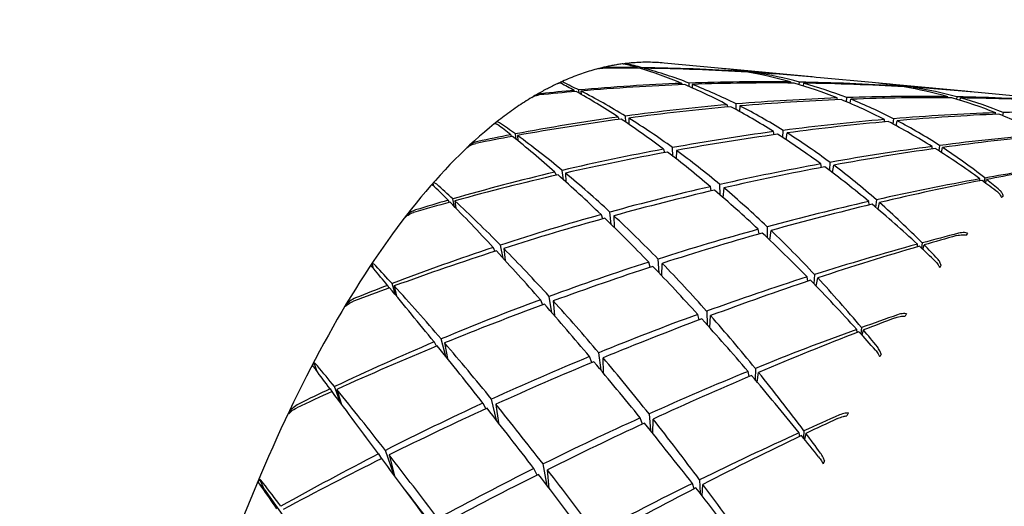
# Model space of a CAD drawing. Header units: inches. Extents: x 36 to 1719, y -84 to 1122.
# Tile 471 of 571: x 647.531 to 648.48, y 807.202 to 807.671. Entities that reach past the tile are written whole.
import ezdxf

# ---------------------------------------------------------------- set-up
doc = ezdxf.new("R2010")
doc.units = ezdxf.units.IN
doc.header["$LTSCALE"] = 48
doc.header["$MEASUREMENT"] = 0
doc.layers.add('Dimension (ANSI)', color=7, linetype='Continuous', lineweight=25)
doc.layers.add('Visible (ANSI)', color=7, linetype='Continuous', lineweight=30)
doc.styles.add('Note Text (ANSI)', font='tahoma.ttf')
doc.dimstyles.new('Architectural (ANSI)', dxfattribs={"dimscale": 48, "dimtxt": 0.125, "dimasz": 0.098425, "dimexe": 0.125, "dimexo": 0.0625, "dimgap": 0.031496, "dimtad": 0, "dimtih": 1, "dimtoh": 1, "dimdec": 4, "dimrnd": 1e-08, "dimzin": 3, "dimdsep": 46, "dimlunit": 4, "dimtxsty": 'Note Text (ANSI)', "dimcen": 0.09, "dimdle": 0.393701, "dimclrd": 256, "dimclre": 256, "dimclrt": 256, "dimadec": 0, "dimazin": 3, "dimtfac": 0.96, "dimtofl": 0, "dimtmove": 0, "dimatfit": 3, "dimfxl": 1, "dimfrac": 2, "dimtolj": 1, "dimtzin": 12, "dimlwd": -1, "dimlwe": -1, "dimarcsym": 0})

# ---------------------------------------------------------------- blocks, each defined once
blk = doc.blocks.new('*D22')
at = {"layer": 'Defpoints', "color": 0, "transparency": 16777216}
for p in [(702.01418, 1001.0529), (609.7408, 760.4914), (738.91768, 760.4914)]:
    blk.add_point(p, dxfattribs=at)
at = {"layer": 'Dimension (ANSI)', "transparency": 16777216}
for p, q in [((699.01418, 1001.0529), (603.7408, 1001.0529)), ((609.7408, 996.32849), (609.7408, 900.57174)), ((609.7408, 765.21581), (609.7408, 889.97256)), ((735.91768, 760.4914), (603.7408, 760.4914))]:
    blk.add_line(p, q, dxfattribs=at)
for points in [[(608.9534, 996.32849), (610.5282, 996.32849), (609.7408, 1001.0529)], [(608.9534, 765.21581), (610.5282, 765.21581), (609.7408, 760.4914)]]:
    blk.add_solid(points, dxfattribs=at)
at = {"layer": 'Dimension (ANSI)', "transparency": 16777216, "insert": (589.78244, 899.05992), "char_height": 6, "attachment_point": 1, "style": 'Note Text (ANSI)'}
blk.add_mtext('\\A1;20\'-0 9/16"', dxfattribs=at)

msp = doc.modelspace()

# ---------------------------------------------------------------- linework, layer by layer
at = {"layer": 'Visible (ANSI)'}
for p, q in [((648.12633, 807.62471), (648.12646, 807.62418)), ((648.1309, 807.62332), (648.1308, 807.62466)), ((648.13282, 807.6241), (648.1328, 807.62272)), ((648.20384, 807.62423), (648.15194, 807.6291)), ((648.29078, 807.61607), (648.21201, 807.62346)), ((648.22947, 807.62089), (648.22953, 807.62056)), ((648.23647, 807.61966), (648.23648, 807.62044)), ((648.23964, 807.61994), (648.23955, 807.61907)), ((648.35227, 807.6103), (648.30243, 807.61498)), ((648.16885, 807.60952), (648.16915, 807.6082)), ((648.17602, 807.60648), (648.1759, 807.60978)), ((648.17902, 807.60857), (648.17886, 807.60524)), ((648.27368, 807.61089), (648.27382, 807.60986)), ((648.28217, 807.60837), (648.28228, 807.61076)), ((648.28605, 807.60973), (648.28572, 807.60727)), ((648.44171, 807.60191), (648.36512, 807.6091)), ((648.37929, 807.6064), (648.37926, 807.60684)), ((648.38828, 807.60526), (648.38841, 807.60623)), ((648.39214, 807.60453), (648.39237, 807.60561)), ((648.06525, 807.60274), (648.0656, 807.6016)), ((648.07011, 807.60001), (648.06974, 807.60315)), ((648.07174, 807.60213), (648.07186, 807.59902)), ((648.31883, 807.59373), (648.31864, 807.59547)), ((648.3275, 807.59183), (648.32784, 807.59578)), ((648.42529, 807.59563), (648.42526, 807.59666)), ((648.43399, 807.59653), (648.43359, 807.59425)), ((648.43704, 807.59321), (648.43764, 807.5955)), ((648.5044, 807.59603), (648.45456, 807.60071)), ((648.2126, 807.58892), (648.21302, 807.58671)), ((648.22123, 807.58429), (648.22123, 807.58965)), ((648.22497, 807.58776), (648.22452, 807.58248)), ((648.33107, 807.5903), (648.33175, 807.59424)), ((648.10758, 807.57704), (648.1082, 807.5748)), ((648.11514, 807.572), (648.11463, 807.57801)), ((648.11774, 807.57609), (648.11776, 807.57022)), ((648.37294, 807.57542), (648.37232, 807.57045)), ((648.47136, 807.57976), (648.47138, 807.58114)), ((648.47862, 807.58138), (648.47801, 807.57847)), ((647.99002, 807.57065), (647.98987, 807.57184)), ((648.36435, 807.57243), (648.36418, 807.57469)), ((648.37553, 807.56873), (648.37656, 807.57353)), ((648.00403, 807.55989), (648.00465, 807.55821)), ((648.0094, 807.55558), (648.00851, 807.56075)), ((648.01052, 807.55928), (648.01099, 807.55428)), ((648.25784, 807.56002), (648.25737, 807.56299)), ((648.26631, 807.55725), (648.26657, 807.5642)), ((648.26963, 807.55507), (648.27048, 807.56176)), ((647.96372, 807.54888), (647.96371, 807.54917)), ((648.16042, 807.53916), (648.16, 807.54764)), ((648.41019, 807.54628), (648.4101, 807.54865)), ((648.41735, 807.54961), (648.41654, 807.5446)), ((648.41906, 807.54299), (648.42027, 807.5477)), ((648.15138, 807.54606), (648.1522, 807.54278)), ((648.16376, 807.5449), (648.16346, 807.5368)), ((648.3034, 807.52844), (648.30297, 807.53184)), ((648.31171, 807.53341), (648.31113, 807.52579)), ((648.31414, 807.52352), (648.31534, 807.53068)), ((648.04669, 807.524), (648.04774, 807.52096)), ((648.05495, 807.51665), (648.05371, 807.52565)), ((648.05685, 807.52305), (648.05733, 807.51451)), ((647.92987, 807.51076), (647.92938, 807.51345)), ((648.19737, 807.50587), (648.19648, 807.50995)), ((648.20576, 807.50201), (648.20564, 807.51204)), ((648.45619, 807.51559), (648.4562, 807.51746)), ((648.46087, 807.5183), (648.46012, 807.51458)), ((648.46167, 807.51343), (648.46269, 807.51686)), ((648.20885, 807.49933), (648.20959, 807.50872)), ((647.94373, 807.49689), (647.94467, 807.49476)), ((647.9499, 807.49059), (647.94818, 807.49818)), ((647.95022, 807.49628), (647.95131, 807.48915)), ((648.34951, 807.49231), (648.34921, 807.49562)), ((648.35643, 807.49725), (648.35562, 807.49024)), ((648.358, 807.48822), (648.35938, 807.49466)), ((647.90389, 807.48172), (647.90383, 807.48236)), ((648.09108, 807.48307), (648.09242, 807.47885)), ((648.10085, 807.4736), (648.09964, 807.48545)), ((648.10345, 807.48191), (648.10363, 807.47089)), ((648.25134, 807.47121), (648.25107, 807.46094)), ((648.24349, 807.46442), (648.24267, 807.46884)), ((648.25388, 807.45827), (648.25504, 807.46768)), ((647.99663, 807.44113), (647.99419, 807.45361)), ((648.39602, 807.452), (648.3959, 807.45447)), ((648.40054, 807.45574), (648.39977, 807.45085)), ((648.40124, 807.44947), (648.40239, 807.45386)), ((647.98723, 807.45132), (647.98879, 807.4476)), ((647.99739, 807.45036), (647.99872, 807.43885)), ((647.87176, 807.43106), (647.8706, 807.43575)), ((648.13847, 807.43224), (648.13702, 807.43726)), ((648.14697, 807.42691), (648.1461, 807.44018)), ((648.1498, 807.42394), (648.15013, 807.43603)), ((648.29691, 807.42521), (648.2963, 807.41624)), ((647.88537, 807.41483), (647.8867, 807.41233)), ((647.89291, 807.40577), (647.88977, 807.41652)), ((647.89186, 807.41422), (647.89402, 807.40442)), ((648.29038, 807.41879), (648.28975, 807.42293)), ((648.29854, 807.41393), (648.29992, 807.42198)), ((647.84624, 807.39582), (647.84609, 807.39677)), ((648.03272, 807.401), (648.0347, 807.39602)), ((648.04371, 807.38848), (648.04118, 807.40414)), ((648.04509, 807.39984), (648.04614, 807.38569)), ((648.18567, 807.38149), (648.18431, 807.38678)), ((648.19289, 807.3899), (648.19323, 807.3769)), ((648.19581, 807.37402), (648.19668, 807.38562)), ((648.33787, 807.36941), (648.33754, 807.3724)), ((648.34212, 807.37407), (648.34146, 807.36809)), ((648.34285, 807.36654), (648.34403, 807.37179)), ((647.93022, 807.36023), (647.9324, 807.35599)), ((647.9415, 807.34624), (647.93708, 807.36312)), ((647.94038, 807.35927), (647.94315, 807.34419)), ((648.09106, 807.33301), (648.08896, 807.34985)), ((647.81708, 807.33231), (647.81454, 807.34007)), ((648.08216, 807.34039), (648.08001, 807.34617)), ((648.09355, 807.33003), (648.09312, 807.34494)), ((648.23382, 807.32702), (648.23274, 807.33184)), ((648.2398, 807.33472), (648.23962, 807.32378)), ((648.24169, 807.32135), (648.24291, 807.33089)), ((647.82995, 807.3151), (647.83172, 807.31235)), ((647.84001, 807.30161), (647.83427, 807.31716)), ((647.83644, 807.31449), (647.84058, 807.30085)), ((647.9773, 807.30128), (647.98006, 807.29573)), ((647.9903, 807.28474), (647.98562, 807.3051)), ((647.79176, 807.29265), (647.79149, 807.29387)), ((647.98967, 807.30011), (647.99221, 807.2823)), ((648.13733, 807.29087), (648.13868, 807.27493)), ((648.13093, 807.2811), (648.12889, 807.28705)), ((648.14095, 807.27211), (648.14126, 807.28589)), ((648.28275, 807.26926), (648.28212, 807.27267)), ((648.28663, 807.27471), (648.28619, 807.26766)), ((648.28749, 807.26606), (648.28861, 807.27207)), ((647.89134, 807.23238), (647.88336, 807.25572)), ((647.87663, 807.25229), (647.87952, 807.24773)), ((647.88679, 807.25133), (647.89217, 807.23126)), ((648.02942, 807.23193), (648.02642, 807.23823)), ((648.0393, 807.22146), (648.03521, 807.2426)), ((648.04124, 807.21893), (648.03953, 807.237)), ((647.76634, 807.2183), (647.7608, 807.22498)), ((647.76634, 807.2183), (647.76214, 807.22805)), ((648.18608, 807.22732), (648.18661, 807.21435)), ((647.76634, 807.2183), (647.79137, 807.18301)), ((648.18081, 807.21858), (648.17916, 807.2239)), ((648.18843, 807.212), (648.18932, 807.22295))]:
    msp.add_line(p, q, dxfattribs=at)
for centre, major_axis, ratio, start_param, end_param in [((648.12094, 806.37652), (-1.63348, 0.03314), 0.763621, 4.723467, 4.7451), ((648.45234, 806.34542), (-1.53518, 0.61757), 0.729866, 5.203168, 5.223319), ((648.45234, 806.34542), (0.50267, -1.27757), 0.401159, 2.83729, 2.857441), ((648.12094, 806.37652), (-0.14115, 1.26062), 0.549452, 6.068206, 6.089839), ((648.45234, 806.34542), (0.50267, -1.27757), 0.401159, 2.77184, 2.834435), ((648.45234, 806.34542), (-1.53518, 0.61757), 0.729866, 5.137719, 5.200313), ((648.12094, 806.37652), (-0.14115, 1.26062), 0.549452, 6.004322, 6.065351), ((648.12094, 806.37652), (-1.63348, 0.03314), 0.763621, 4.659584, 4.720612), ((648.45234, 806.34542), (0.36513, -1.26849), 0.475174, 2.91871, 2.95731), ((648.12094, 806.37652), (0.07827, 1.24795), 0.57621, 6.231187, 6.271298), ((648.45234, 806.34542), (0.36513, -1.26849), 0.475174, 2.85326, 2.914288), ((648.45234, 806.34542), (-1.53518, 0.61757), 0.729866, 5.095497, 5.133297), ((648.12094, 806.37652), (0.07827, 1.24795), 0.57621, 6.166664, 6.226766), ((648.12094, 806.37652), (-1.63348, 0.03314), 0.763621, 4.616562, 4.655162), ((648.45234, 806.34542), (0.61467, -1.29034), 0.323881, 2.715685, 2.735836), ((648.12094, 806.37652), (-0.32479, 1.2668), 0.49258, 5.876138, 5.897771), ((648.45234, 806.34542), (-1.59232, 0.38214), 0.757737, 5.068341, 5.130936), ((648.12094, 806.37652), (-1.63059, -0.22845), 0.743335, 4.577612, 4.638641), ((648.45234, 806.34542), (0.50267, -1.27757), 0.401159, 2.70639, 2.767418), ((648.45234, 806.34542), (-1.59232, 0.38214), 0.757737, 5.002891, 5.063919), ((648.12094, 806.37652), (-1.63059, -0.22845), 0.743335, 4.513089, 4.573191), ((648.12094, 806.37652), (-0.14115, 1.26062), 0.549452, 5.939799, 5.999901), ((648.45234, 806.34542), (0.36513, -1.26849), 0.475174, 2.78781, 2.847912), ((648.45234, 806.34542), (-1.59232, 0.38214), 0.757737, 4.937441, 4.997543), ((648.12094, 806.37652), (-1.63059, -0.22845), 0.743335, 4.447946, 4.507741), ((648.12094, 806.37652), (0.07827, 1.24795), 0.57621, 6.101521, 6.161316), ((648.45234, 806.34542), (0.19179, -1.26237), 0.537203, 2.969852, 3.008453), ((648.12094, 806.37652), (0.30341, 1.22253), 0.562536, 0.051705, 0.093767), ((648.45234, 806.34542), (0.19179, -1.26237), 0.537203, 2.904403, 2.964198), ((648.45234, 806.34542), (-1.59232, 0.38214), 0.757737, 4.894854, 4.931787), ((648.12094, 806.37652), (-1.63059, -0.22845), 0.743335, 4.403691, 4.442291), ((648.12094, 806.37652), (0.30341, 1.22253), 0.562536, 6.269134, 6.329236), ((648.12094, 806.37652), (-1.63059, -0.22845), 0.743335, 4.641496, 4.663129), ((648.45234, 806.34542), (-1.59232, 0.38214), 0.757737, 5.133791, 5.153942), ((648.45234, 806.34542), (0.61467, -1.29034), 0.323881, 2.650235, 2.71283), ((648.12094, 806.37652), (-0.32479, 1.2668), 0.49258, 5.812255, 5.873283), ((648.45234, 806.34542), (-1.62932, 0.10493), 0.765373, 4.843689, 4.903791), ((648.45234, 806.34542), (-1.62932, 0.10493), 0.765373, 4.778239, 4.838034), ((648.12094, 806.37652), (-1.60993, -0.43806), 0.706703, 4.333369, 4.393471), ((648.45234, 806.34542), (0.19179, -1.26237), 0.537203, 2.838953, 2.899055), ((648.45234, 806.34542), (-1.62932, 0.10493), 0.765373, 4.712789, 4.772891), ((648.12094, 806.37652), (-1.60993, -0.43806), 0.706703, 4.266993, 4.328021), ((648.12094, 806.37652), (0.30341, 1.22253), 0.562536, 6.202758, 6.263786), ((648.45234, 806.34542), (-1.62932, 0.10493), 0.765373, 4.909139, 4.970167), ((648.12094, 806.37652), (-1.60993, -0.43806), 0.706703, 4.464269, 4.524371), ((648.45234, 806.34542), (0.50267, -1.27757), 0.401159, 2.64094, 2.701042), ((648.12094, 806.37652), (-1.60993, -0.43806), 0.706703, 4.399126, 4.458921), ((648.12094, 806.37652), (-0.14115, 1.26062), 0.549452, 5.874656, 5.934451), ((648.45234, 806.34542), (0.36513, -1.26849), 0.475174, 2.72236, 2.782156), ((648.12094, 806.37652), (0.07827, 1.24795), 0.57621, 6.035764, 6.095866), ((648.45234, 806.34542), (-1.62932, 0.10493), 0.765373, 4.974588, 5.037183), ((648.12094, 806.37652), (-0.32479, 1.2668), 0.49258, 5.747731, 5.807833), ((648.45234, 806.34542), (-1.63374, -0.1662), 0.75034, 4.624586, 4.684688), ((648.12094, 806.37652), (-1.58546, -0.59667), 0.660515, 4.250613, 4.311641), ((648.45234, 806.34542), (0.19179, -1.26237), 0.537203, 2.773503, 2.834531), ((648.45234, 806.34542), (-1.63374, -0.1662), 0.75034, 4.559136, 4.620164), ((648.02111, 806.88183), (-0.1299, -0.74245), 0.444491, 3.604814, 3.609381), ((648.45234, 806.34542), (0.70926, -1.30505), 0.247509, 2.611034, 2.631185), ((648.12094, 806.37652), (-0.47048, 1.27486), 0.420557, 5.721212, 5.742845), ((648.12094, 806.37652), (-1.60993, -0.43806), 0.706703, 4.528792, 4.589821), ((648.45234, 806.34542), (0.61467, -1.29034), 0.323881, 2.584785, 2.645813), ((648.45234, 806.34542), (-1.63374, -0.1662), 0.75034, 4.690036, 4.749831), ((648.12094, 806.37652), (-1.58546, -0.59667), 0.660515, 4.316989, 4.377091), ((648.45234, 806.34542), (0.36513, -1.26849), 0.475174, 2.656911, 2.717012), ((648.12094, 806.37652), (0.07827, 1.24795), 0.57621, 5.969388, 6.030416), ((648.12094, 806.37652), (-1.60993, -0.43806), 0.706703, 4.592676, 4.614309), ((648.45234, 806.34542), (-1.62932, 0.10493), 0.765373, 5.040038, 5.060189), ((648.45234, 806.34542), (0.70926, -1.30505), 0.247509, 2.545584, 2.608179), ((648.12094, 806.37652), (-0.47048, 1.27486), 0.420557, 5.657329, 5.718357), ((648.45234, 806.34542), (-1.63374, -0.1662), 0.75034, 4.755485, 4.815587), ((648.12094, 806.37652), (-1.58546, -0.59667), 0.660515, 4.382745, 4.44254), ((648.45234, 806.34542), (0.50267, -1.27757), 0.401159, 2.57549, 2.635286), ((648.12094, 806.37652), (-0.14115, 1.26062), 0.549452, 5.808899, 5.869001), ((648.45234, 806.34542), (-1.61594, -0.38996), 0.717175, 4.501326, 4.562354), ((648.12094, 806.37652), (-1.56231, -0.71722), 0.609421, 4.191433, 4.254028), ((648.11079, 806.96001), (-0.01786, -0.66124), 0.527661, 3.627313, 3.631911), ((648.45234, 806.34542), (-1.61594, -0.38996), 0.717175, 4.566775, 4.626877), ((648.12094, 806.37652), (0.07827, 1.24795), 0.57621, 5.902372, 5.964966), ((648.45234, 806.34542), (-1.63374, -0.1662), 0.75034, 4.820935, 4.881964), ((648.12094, 806.37652), (-1.58546, -0.59667), 0.660515, 4.447888, 4.50799), ((648.45234, 806.34542), (0.61467, -1.29034), 0.323881, 2.519335, 2.579437), ((648.12094, 806.37652), (-0.32479, 1.2668), 0.49258, 5.682588, 5.742383), ((648.12094, 806.37652), (-1.56231, -0.71722), 0.609421, 4.258449, 4.319478), ((648.45234, 806.34542), (0.36513, -1.26849), 0.475174, 2.591461, 2.652489), ((648.45234, 806.34542), (-1.61594, -0.38996), 0.717175, 4.632225, 4.692021), ((648.12094, 806.37652), (-1.56231, -0.71722), 0.609421, 4.324826, 4.384927), ((648.45234, 806.34542), (0.50267, -1.27757), 0.401159, 2.510041, 2.570142), ((648.12094, 806.37652), (-0.14115, 1.26062), 0.549452, 5.742523, 5.803551), ((648.45234, 806.34542), (-1.63374, -0.1662), 0.75034, 4.886385, 4.94898), ((648.12094, 806.37652), (-1.58546, -0.59667), 0.660515, 4.512412, 4.57344), ((648.45234, 806.34542), (0.70926, -1.30505), 0.247509, 2.480135, 2.541163), ((648.12094, 806.37652), (-0.47048, 1.27486), 0.420557, 5.592805, 5.652907), ((648.45234, 806.34542), (-1.59164, -0.56044), 0.672879, 4.452899, 4.474532), ((648.12094, 806.37652), (-1.54065, -0.81109), 0.55597, 4.192965, 4.213116), ((647.99445, 806.83817), (-0.14081, -0.77696), 0.415272, 3.739015, 3.743613), ((648.45234, 806.34542), (0.79158, -1.31965), 0.173726, 2.517835, 2.537986), ((648.12094, 806.37652), (-0.58807, 1.28682), 0.343574, 5.594081, 5.615714), ((648.45234, 806.34542), (-1.61594, -0.38996), 0.717175, 4.697675, 4.757777), ((648.45234, 806.34542), (-1.59164, -0.56044), 0.672879, 4.477387, 4.538415), ((648.12094, 806.37652), (-1.54065, -0.81109), 0.55597, 4.215971, 4.278566), ((648.45234, 806.34542), (0.36513, -1.26849), 0.475174, 2.566973, 2.588606), ((648.12094, 806.37652), (0.07827, 1.24795), 0.57621, 5.879366, 5.899517), ((648.12094, 806.37652), (-1.56231, -0.71722), 0.609421, 4.390582, 4.450377), ((648.45234, 806.34542), (0.61467, -1.29034), 0.323881, 2.453885, 2.513681), ((648.12094, 806.37652), (-0.32479, 1.2668), 0.49258, 5.616832, 5.676934), ((648.50316, 806.92308), (-0.18086, -0.64404), 0.471381, 3.748089, 3.752686), ((648.12094, 806.37652), (-1.58546, -0.59667), 0.660515, 4.576295, 4.597928), ((648.45234, 806.34542), (-1.63374, -0.1662), 0.75034, 4.951835, 4.971986), ((648.45234, 806.34542), (0.79158, -1.31965), 0.173726, 2.452386, 2.51498), ((648.12094, 806.37652), (-0.58807, 1.28682), 0.343574, 5.530198, 5.591226), ((648.45234, 806.34542), (-1.59164, -0.56044), 0.672879, 4.542837, 4.602939), ((648.12094, 806.37652), (-1.54065, -0.81109), 0.55597, 4.282987, 4.344016), ((648.45234, 806.34542), (0.50267, -1.27757), 0.401159, 2.444591, 2.505619), ((648.12094, 806.37652), (-0.14115, 1.26062), 0.549452, 5.675507, 5.738101), ((648.08197, 806.94561), (-0.06182, -0.67347), 0.521114, 3.839413, 3.844011), ((648.45234, 806.34542), (-1.61594, -0.38996), 0.717175, 4.763125, 4.824153), ((648.12094, 806.37652), (-0.47048, 1.27486), 0.420557, 5.527662, 5.587457), ((648.12094, 806.37652), (-1.56231, -0.71722), 0.609421, 4.455725, 4.515827), ((648.45234, 806.34542), (0.70926, -1.30505), 0.247509, 2.414685, 2.474787), ((648.45234, 806.34542), (-1.59164, -0.56044), 0.672879, 4.608287, 4.668082), ((648.12094, 806.37652), (-1.54065, -0.81109), 0.55597, 4.349363, 4.409465), ((648.45234, 806.34542), (0.61467, -1.29034), 0.323881, 2.388435, 2.448537), ((648.12094, 806.37652), (-0.32479, 1.2668), 0.49258, 5.550456, 5.611484), ((648.45234, 806.34542), (-1.56803, -0.68945), 0.622723, 4.455371, 4.477004), ((648.12094, 806.37652), (-1.51916, -0.88595), 0.501414, 4.228985, 4.249136), ((648.38678, 806.80152), (-0.22619, -0.76807), 0.285519, 3.759087, 3.763685), ((648.45234, 806.34542), (-1.56803, -0.68945), 0.622723, 4.479859, 4.540888), ((648.12094, 806.37652), (-1.51916, -0.88595), 0.501414, 4.251991, 4.314586), ((648.45234, 806.34542), (0.50267, -1.27757), 0.401159, 2.420103, 2.441736), ((648.12094, 806.37652), (-0.14115, 1.26062), 0.549452, 5.652501, 5.672652), ((648.45234, 806.34542), (-1.61594, -0.38996), 0.717175, 4.828575, 4.89117), ((648.12094, 806.37652), (-1.56231, -0.71722), 0.609421, 4.520249, 4.581277), ((648.45234, 806.34542), (0.79158, -1.31965), 0.173726, 2.386936, 2.447964), ((648.12094, 806.37652), (-0.58807, 1.28682), 0.343574, 5.465674, 5.525776), ((647.96939, 806.78713), (-0.14418, -0.81126), 0.389441, 3.858163, 3.862761), ((648.12094, 806.37652), (-0.68651, 1.30124), 0.266742, 5.485739, 5.507372), ((648.45234, 806.34542), (-1.59164, -0.56044), 0.672879, 4.673737, 4.733838), ((648.12094, 806.37652), (-1.54065, -0.81109), 0.55597, 4.41512, 4.474915), ((648.45234, 806.34542), (0.70926, -1.30505), 0.247509, 2.349235, 2.40903), ((648.12094, 806.37652), (-0.47048, 1.27486), 0.420557, 5.461905, 5.522007), ((648.47439, 806.90847), (-0.20536, -0.65754), 0.428761, 3.931075, 3.935672), ((648.45234, 806.34542), (0.8647, -1.33248), 0.103024, 2.432638, 2.452789), ((648.45234, 806.34542), (-1.61594, -0.38996), 0.717175, 4.894025, 4.914176), ((648.12094, 806.37652), (-0.68651, 1.30124), 0.266742, 5.421855, 5.482884), ((648.45234, 806.34542), (-1.56803, -0.68945), 0.622723, 4.545309, 4.605411), ((648.12094, 806.37652), (-1.51916, -0.88595), 0.501414, 4.319008, 4.380036), ((648.45234, 806.34542), (0.61467, -1.29034), 0.323881, 2.322986, 2.384014), ((648.12094, 806.37652), (-0.32479, 1.2668), 0.49258, 5.483439, 5.546034), ((648.12094, 806.37652), (-1.56231, -0.71722), 0.609421, 4.584132, 4.605765), ((648.45234, 806.34542), (0.8647, -1.33248), 0.103024, 2.367189, 2.429783), ((648.05357, 806.92083), (-0.09856, -0.69521), 0.499031, 4.031308, 4.035904), ((648.45234, 806.34542), (-1.59164, -0.56044), 0.672879, 4.739186, 4.800215), ((648.12094, 806.37652), (-1.54065, -0.81109), 0.55597, 4.480263, 4.540365), ((648.45234, 806.34542), (0.79158, -1.31965), 0.173726, 2.321486, 2.381588), ((648.12094, 806.37652), (-0.58807, 1.28682), 0.343574, 5.400531, 5.460326), ((648.45234, 806.34542), (-1.56803, -0.68945), 0.622723, 4.610759, 4.670554), ((648.12094, 806.37652), (-0.47048, 1.27486), 0.420557, 5.395529, 5.456557), ((648.45234, 806.34542), (-1.54609, -0.78924), 0.569714, 4.476242, 4.497875), ((648.36173, 806.74969), (-0.21517, -0.80489), 0.255901, 3.869082, 3.873678), ((648.12094, 806.37652), (-1.51916, -0.88595), 0.501414, 4.385384, 4.445486), ((648.45234, 806.34542), (0.70926, -1.30505), 0.247509, 2.283785, 2.343887), ((648.12094, 806.37652), (-1.49643, -0.94661), 0.446294, 4.273117, 4.293268), ((648.45234, 806.34542), (-1.54609, -0.78924), 0.569714, 4.50073, 4.561758), ((648.12094, 806.37652), (-1.49643, -0.94661), 0.446294, 4.296123, 4.358717), ((648.45234, 806.34542), (0.61467, -1.29034), 0.323881, 2.298497, 2.320131), ((648.12094, 806.37652), (-0.32479, 1.2668), 0.49258, 5.460433, 5.480584), ((648.45234, 806.34542), (-1.59164, -0.56044), 0.672879, 4.804636, 4.867231), ((648.12094, 806.37652), (-0.68651, 1.30124), 0.266742, 5.357332, 5.417434), ((648.12094, 806.37652), (-1.54065, -0.81109), 0.55597, 4.544787, 4.605815), ((648.45234, 806.34542), (0.8647, -1.33248), 0.103024, 2.301739, 2.362767), ((648.44575, 806.88432), (-0.21993, -0.68116), 0.382943, 4.092787, 4.097384), ((647.94649, 806.72852), (-0.14127, -0.84407), 0.367968, 3.965542, 3.970139), ((648.45234, 806.34542), (-1.56803, -0.68945), 0.622723, 4.676209, 4.736311), ((648.12094, 806.37652), (-1.51916, -0.88595), 0.501414, 4.45114, 4.510936), ((648.45234, 806.34542), (0.79158, -1.31965), 0.173726, 2.256036, 2.315831), ((648.12094, 806.37652), (-0.58807, 1.28682), 0.343574, 5.334775, 5.394877), ((648.45234, 806.34542), (0.93049, -1.34224), 0.035356, 2.353289, 2.37344), ((648.12094, 806.37652), (-0.7716, 1.31604), 0.192221, 5.390019, 5.411652), ((648.45234, 806.34542), (-1.54609, -0.78924), 0.569714, 4.56618, 4.626281), ((648.12094, 806.37652), (-0.47048, 1.27486), 0.420557, 5.328513, 5.391107), ((648.12094, 806.37652), (-1.49643, -0.94661), 0.446294, 4.363139, 4.424167), ((648.45234, 806.34542), (0.70926, -1.30505), 0.247509, 2.218335, 2.279363), ((648.12094, 806.37652), (-1.54065, -0.81109), 0.55597, 4.60867, 4.630303), ((648.45234, 806.34542), (-1.59164, -0.56044), 0.672879, 4.870086, 4.890237), ((648.45234, 806.34542), (0.93049, -1.34224), 0.035356, 2.287839, 2.350434), ((648.12094, 806.37652), (-0.7716, 1.31604), 0.192221, 5.326135, 5.387164), ((648.45234, 806.34542), (-1.56803, -0.68945), 0.622723, 4.741659, 4.802687), ((648.02552, 806.88754), (-0.12537, -0.72326), 0.469118, 4.199188, 4.203785), ((648.12094, 806.37652), (-1.51916, -0.88595), 0.501414, 4.516284, 4.576386), ((648.45234, 806.34542), (0.8647, -1.33248), 0.103024, 2.236289, 2.296391), ((648.12094, 806.37652), (-0.68651, 1.30124), 0.266742, 5.292189, 5.351984), ((648.33878, 806.69204), (-0.19913, -0.83814), 0.23242, 3.971716, 3.976314), ((648.45234, 806.34542), (-1.54609, -0.78924), 0.569714, 4.631629, 4.691425), ((648.12094, 806.37652), (-1.49643, -0.94661), 0.446294, 4.429515, 4.489617), ((648.45234, 806.34542), (0.79158, -1.31965), 0.173726, 2.190586, 2.250688), ((648.12094, 806.37652), (-0.58807, 1.28682), 0.343574, 5.268398, 5.329427), ((648.45234, 806.34542), (-1.52469, -0.86839), 0.515368, 4.509721, 4.531354), ((648.12094, 806.37652), (-1.47131, -0.99613), 0.390767, 4.323209, 4.34336), ((648.45234, 806.34542), (-1.52469, -0.86839), 0.515368, 4.534209, 4.595237), ((648.12094, 806.37652), (-0.47048, 1.27486), 0.420557, 5.305507, 5.325658), ((648.12094, 806.37652), (-1.47131, -0.99613), 0.390767, 4.346215, 4.40881), ((648.45234, 806.34542), (0.70926, -1.30505), 0.247509, 2.193847, 2.21548), ((648.45234, 806.34542), (-1.56803, -0.68945), 0.622723, 4.807109, 4.869703), ((648.12094, 806.37652), (-1.51916, -0.88595), 0.501414, 4.580807, 4.641835), ((648.45234, 806.34542), (0.93049, -1.34224), 0.035356, 2.222389, 2.283418), ((648.12094, 806.37652), (-0.7716, 1.31604), 0.192221, 5.261612, 5.321714), ((648.41775, 806.85089), (-0.22566, -0.71218), 0.339307, 4.235946, 4.240544), ((648.45234, 806.34542), (-1.54609, -0.78924), 0.569714, 4.697079, 4.757181), ((648.12094, 806.37652), (-0.68651, 1.30124), 0.266742, 5.226432, 5.286534), ((647.926, 806.6643), (-0.13338, -0.87249), 0.351157, 4.064711, 4.069308), ((648.45234, 806.34542), (-1.5304, -0.6729), 0.622723, 4.805973, 4.806002), ((648.12094, 806.37652), (-1.49643, -0.94661), 0.446294, 4.495272, 4.555067), ((648.45234, 806.34542), (0.8647, -1.33248), 0.103024, 2.170839, 2.230634), ((648.45234, 806.34542), (-0.99015, 1.34796), 0.02956, 0.843004, 0.863155), ((648.12094, 806.37652), (-0.84684, 1.32946), 0.120725, 5.30303, 5.324663), ((648.12094, 806.37652), (-0.75308, 1.28446), 0.192221, 5.25809, 5.311194), ((648.45234, 806.34542), (-1.50898, -0.7703), 0.569714, 4.694056, 4.694108), ((648.45234, 806.34542), (-1.52469, -0.86839), 0.515368, 4.599659, 4.65976), ((648.12094, 806.37652), (-1.47131, -0.99613), 0.390767, 4.413231, 4.47426), ((648.45234, 806.34542), (0.79158, -1.31965), 0.173726, 2.125136, 2.186165), ((648.12094, 806.37652), (-0.58807, 1.28682), 0.343574, 5.201382, 5.263977)]:
    msp.add_ellipse(centre, major_axis=major_axis, ratio=ratio, start_param=start_param, end_param=end_param, dxfattribs=at)
for points, knots in [([(648.08867, 807.62375), (648.08623, 807.62312), (648.08378, 807.62244), (648.07889, 807.62098), (648.07644, 807.6202), (648.07155, 807.61854), (648.0691, 807.61767), (648.06421, 807.61582), (648.06177, 807.61485), (648.05689, 807.61281), (648.05444, 807.61174), (648.052, 807.61063)], [2.57957607, 2.57957607, 2.57957607, 2.57957607, 2.59470103, 2.59470103, 2.60982599, 2.60982599, 2.62495096, 2.62495096, 2.64007592, 2.64007592, 2.65520088, 2.65520088, 2.65520088, 2.65520088]), ([(648.11242, 807.62837), (648.11098, 807.62818), (648.10953, 807.62798), (648.10663, 807.62753), (648.10518, 807.62729), (648.10228, 807.62678), (648.10083, 807.62651), (648.09793, 807.62592), (648.09648, 807.62562), (648.09358, 807.62496), (648.09212, 807.62462), (648.09067, 807.62426)], [2.53059154, 2.53059154, 2.53059154, 2.53059154, 2.53956341, 2.53956341, 2.54853528, 2.54853528, 2.55750716, 2.55750716, 2.56647903, 2.56647903, 2.5754509, 2.5754509, 2.5754509, 2.5754509]), ([(648.15194, 807.6291), (648.14946, 807.62933), (648.14697, 807.62951), (648.14199, 807.62977), (648.13949, 807.62984), (648.13449, 807.62988), (648.13199, 807.62985), (648.12697, 807.62968), (648.12446, 807.62954), (648.11944, 807.62915), (648.11692, 807.62891), (648.11441, 807.62861)], [2.44849399, 2.44849399, 2.44849399, 2.44849399, 2.46409431, 2.46409431, 2.47969463, 2.47969463, 2.49529495, 2.49529495, 2.51089528, 2.51089528, 2.5264956, 2.5264956, 2.5264956, 2.5264956]), ([(648.0502, 807.60979), (648.04859, 807.60904), (648.04698, 807.60827), (648.04377, 807.60669), (648.04217, 807.60588), (648.03896, 807.60422), (648.03736, 807.60337), (648.03415, 807.60163), (648.03255, 807.60073), (648.02935, 807.59891), (648.02775, 807.59798), (648.02616, 807.59703)], [2.65894017, 2.65894017, 2.65894017, 2.65894017, 2.66890382, 2.66890382, 2.67886747, 2.67886747, 2.68883112, 2.68883112, 2.69879476, 2.69879476, 2.70875841, 2.70875841, 2.70875841, 2.70875841]), ([(648.0502, 807.60979), (648.05029, 807.60983), (648.05038, 807.60987), (648.05104, 807.61006), (648.05182, 807.60995), (648.05254, 807.60958)], [0.17295617, 0.17295617, 0.17295617, 0.17295617, 0.17536928, 0.17536928, 0.19052615, 0.19052615, 0.19052615, 0.19052615]), ([(648.05457, 807.61053), (648.05381, 807.61089), (648.05292, 807.61097), (648.05185, 807.61058), (648.05145, 807.61032), (648.05108, 807.60998)], [0, 0, 0, 0, 0.01468772, 0.01468772, 0.0224586, 0.0224586, 0.0224586, 0.0224586]), ([(648.02439, 807.59596), (648.02202, 807.59453), (648.01966, 807.59306), (648.01494, 807.59002), (648.01259, 807.58846), (648.00788, 807.58525), (648.00553, 807.5836), (648.00083, 807.58022), (647.99849, 807.57849), (647.9938, 807.57493), (647.99146, 807.57311), (647.98913, 807.57125)], [2.71243677, 2.71243677, 2.71243677, 2.71243677, 2.72717574, 2.72717574, 2.7419147, 2.7419147, 2.75665367, 2.75665367, 2.77139264, 2.77139264, 2.78613161, 2.78613161, 2.78613161, 2.78613161]), ([(648.02439, 807.59596), (648.02496, 807.5963), (648.02553, 807.59661), (648.02775, 807.59763), (648.02985, 807.59819), (648.03163, 807.59837)], [0.16314231, 0.16314231, 0.16314231, 0.16314231, 0.16795488, 0.16795488, 0.18264261, 0.18264261, 0.18264261, 0.18264261]), ([(648.03366, 807.59957), (648.03185, 807.59937), (648.02975, 807.59878), (648.02716, 807.59761), (648.02618, 807.59706), (648.02526, 807.59645)], [0, 0, 0, 0, 0.01515687, 0.01515687, 0.02346126, 0.02346126, 0.02346126, 0.02346126]), ([(647.98826, 807.57055), (647.93717, 807.52959), (647.88754, 807.46819), (647.795, 807.31072), (647.75216, 807.21458), (647.67761, 806.9977), (647.64589, 806.87711), (647.59657, 806.6235), (647.57897, 806.49055), (647.55959, 806.22559), (647.5578, 806.09361), (647.57027, 805.84381), (647.58451, 805.72604), (647.62775, 805.51636), (647.65674, 805.42456), (647.7172, 805.29684), (647.74573, 805.25245), (647.77694, 805.21843)], [2.787961, 2.787961, 2.787961, 2.787961, 3.110317, 3.110317, 3.433142, 3.433142, 3.754618, 3.754618, 4.075547, 4.075547, 4.396367, 4.396367, 4.717424, 4.717424, 5.039259, 5.039259, 5.271858, 5.271858, 5.271858, 5.271858]), ([(647.98826, 807.57055), (647.98854, 807.57076), (647.98889, 807.57087), (647.98979, 807.57081), (647.99055, 807.57046), (647.99128, 807.5699)], [0.16535306, 0.16535306, 0.16535306, 0.16535306, 0.17521332, 0.17521332, 0.19037018, 0.19037018, 0.19037018, 0.19037018]), ([(647.9933, 807.57154), (647.99254, 807.57207), (647.99166, 807.57236), (647.99062, 807.57226), (647.99022, 807.5721), (647.98987, 807.57184)], [0, 0, 0, 0, 0.01468772, 0.01468772, 0.02281833, 0.02281833, 0.02281833, 0.02281833]), ([(647.96225, 807.54778), (647.96314, 807.54851), (647.96411, 807.54917), (647.96666, 807.55058), (647.96873, 807.55133), (647.97051, 807.55169)], [0.15981607, 0.15981607, 0.15981607, 0.15981607, 0.16794668, 0.16794668, 0.1826344, 0.1826344, 0.1826344, 0.1826344]), ([(647.97252, 807.55356), (647.97072, 807.55318), (647.96863, 807.55238), (647.96591, 807.55085), (647.96475, 807.55004), (647.96371, 807.54917)], [0, 0, 0, 0, 0.01515687, 0.01515687, 0.02514531, 0.02514531, 0.02514531, 0.02514531]), ([(647.92779, 807.51165), (647.92806, 807.51171), (647.92839, 807.51166), (647.92927, 807.51126), (647.93003, 807.51068), (647.93077, 807.50994)], [0.16538083, 0.16538083, 0.16538083, 0.16538083, 0.17536928, 0.17536928, 0.19052615, 0.19052615, 0.19052615, 0.19052615]), ([(647.93275, 807.51224), (647.93198, 807.51294), (647.93111, 807.51344), (647.93009, 807.51363), (647.92971, 807.51359), (647.92938, 807.51345)], [0, 0, 0, 0, 0.01468772, 0.01468772, 0.02281833, 0.02281833, 0.02281833, 0.02281833]), ([(648.47345, 807.5045), (648.47422, 807.50391), (648.47513, 807.50287), (648.47626, 807.50111), (648.4767, 807.50032), (648.4771, 807.49947)], [0, 0, 0, 0, 0.01468772, 0.01468772, 0.02281833, 0.02281833, 0.02281833, 0.02281833]), ([(648.47872, 807.50085), (648.47838, 807.50185), (648.47798, 807.50281), (648.477, 807.50468), (648.4762, 807.50575), (648.47547, 807.50637)], [0.16538083, 0.16538083, 0.16538083, 0.16538083, 0.17536928, 0.17536928, 0.19052615, 0.19052615, 0.19052615, 0.19052615]), ([(647.90241, 807.48047), (647.90326, 807.48125), (647.9042, 807.48199), (647.90669, 807.48359), (647.90873, 807.48452), (647.91049, 807.48503)], [0.15981607, 0.15981607, 0.15981607, 0.15981607, 0.16794668, 0.16794668, 0.1826344, 0.1826344, 0.1826344, 0.1826344]), ([(647.91245, 807.48755), (647.91066, 807.487), (647.90861, 807.486), (647.90596, 807.48423), (647.90483, 807.48332), (647.90383, 807.48236)], [0, 0, 0, 0, 0.01515687, 0.01515687, 0.02514531, 0.02514531, 0.02514531, 0.02514531]), ([(648.43372, 807.46275), (648.43551, 807.46325), (648.43763, 807.46356), (648.44046, 807.46361), (648.44168, 807.46352), (648.44281, 807.46333)], [0, 0, 0, 0, 0.01515687, 0.01515687, 0.02514531, 0.02514531, 0.02514531, 0.02514531]), ([(648.44423, 807.46514), (648.44327, 807.4654), (648.44224, 807.46557), (648.43958, 807.46573), (648.43746, 807.46551), (648.4357, 807.46505)], [0.15981607, 0.15981607, 0.15981607, 0.15981607, 0.16794668, 0.16794668, 0.1826344, 0.1826344, 0.1826344, 0.1826344]), ([(647.86907, 807.43348), (647.86932, 807.43339), (647.86964, 807.43317), (647.87051, 807.43243), (647.87128, 807.43163), (647.87204, 807.43073)], [0.16538083, 0.16538083, 0.16538083, 0.16538083, 0.17536928, 0.17536928, 0.19052615, 0.19052615, 0.19052615, 0.19052615]), ([(647.87395, 807.43365), (647.87316, 807.4345), (647.87228, 807.43521), (647.87128, 807.43569), (647.87092, 807.43577), (647.8706, 807.43575)], [0, 0, 0, 0, 0.01468772, 0.01468772, 0.02281833, 0.02281833, 0.02281833, 0.02281833]), ([(648.41344, 807.43784), (648.41422, 807.43709), (648.41516, 807.43588), (648.41635, 807.43393), (648.41682, 807.43307), (648.41726, 807.43217)], [0, 0, 0, 0, 0.01468772, 0.01468772, 0.02281833, 0.02281833, 0.02281833, 0.02281833]), ([(648.41884, 807.43403), (648.41846, 807.43513), (648.41802, 807.43619), (648.41697, 807.43831), (648.41614, 807.43957), (648.4154, 807.44036)], [0.16538083, 0.16538083, 0.16538083, 0.16538083, 0.17536928, 0.17536928, 0.19052615, 0.19052615, 0.19052615, 0.19052615]), ([(647.84474, 807.39442), (647.84555, 807.39525), (647.84646, 807.39603), (647.84887, 807.3978), (647.85087, 807.39888), (647.8526, 807.39955)], [0.15981607, 0.15981607, 0.15981607, 0.15981607, 0.16794668, 0.16794668, 0.1826344, 0.1826344, 0.1826344, 0.1826344]), ([(647.85448, 807.40267), (647.85271, 807.40196), (647.85071, 807.40079), (647.84813, 807.3988), (647.84705, 807.3978), (647.84609, 807.39677)], [0, 0, 0, 0, 0.01515687, 0.01515687, 0.02514531, 0.02514531, 0.02514531, 0.02514531]), ([(648.38545, 807.38744), (648.38448, 807.38758), (648.38343, 807.38763), (648.38075, 807.3875), (648.37864, 807.38707), (648.3769, 807.38646)], [0.15981607, 0.15981607, 0.15981607, 0.15981607, 0.16794668, 0.16794668, 0.1826344, 0.1826344, 0.1826344, 0.1826344]), ([(648.37499, 807.38354), (648.37677, 807.3842), (648.37888, 807.38473), (648.38171, 807.38513), (648.38295, 807.38519), (648.38409, 807.38516)], [0, 0, 0, 0, 0.01515687, 0.01515687, 0.02514531, 0.02514531, 0.02514531, 0.02514531]), ([(648.35555, 807.35236), (648.35635, 807.35145), (648.35734, 807.35009), (648.35861, 807.34798), (648.35911, 807.34706), (648.35959, 807.34612)], [0, 0, 0, 0, 0.01468772, 0.01468772, 0.02281833, 0.02281833, 0.02281833, 0.02281833]), ([(648.36111, 807.34845), (648.36068, 807.34961), (648.3602, 807.35076), (648.35907, 807.35309), (648.35819, 807.35453), (648.35743, 807.35547)], [0.16522487, 0.16522487, 0.16522487, 0.16522487, 0.17521332, 0.17521332, 0.19037018, 0.19037018, 0.19037018, 0.19037018]), ([(647.81791, 807.3371), (647.81709, 807.33809), (647.8162, 807.33901), (647.8152, 807.33977), (647.81484, 807.33997), (647.81454, 807.34007)], [0, 0, 0, 0, 0.01468772, 0.01468772, 0.02281833, 0.02281833, 0.02281833, 0.02281833]), ([(647.81309, 807.33738), (647.81333, 807.33712), (647.81365, 807.33675), (647.81453, 807.33569), (647.81532, 807.33467), (647.81611, 807.33362)], [0.16538083, 0.16538083, 0.16538083, 0.16538083, 0.17536928, 0.17536928, 0.19052615, 0.19052615, 0.19052615, 0.19052615]), ([(647.7996, 807.30036), (647.79786, 807.29951), (647.79591, 807.29819), (647.79343, 807.29603), (647.7924, 807.29496), (647.79149, 807.29387)], [0, 0, 0, 0, 0.01515687, 0.01515687, 0.02514531, 0.02514531, 0.02514531, 0.02514531]), ([(647.79023, 807.29111), (647.791, 807.29195), (647.79187, 807.29278), (647.79419, 807.29467), (647.79614, 807.29589), (647.79784, 807.29669)], [0.15981607, 0.15981607, 0.15981607, 0.15981607, 0.16794668, 0.16794668, 0.1826344, 0.1826344, 0.1826344, 0.1826344]), ([(648.32938, 807.29176), (648.3284, 807.29178), (648.32735, 807.29172), (648.32467, 807.2913), (648.32257, 807.29067), (648.32086, 807.28991)], [0.15981607, 0.15981607, 0.15981607, 0.15981607, 0.16794668, 0.16794668, 0.1826344, 0.1826344, 0.1826344, 0.1826344]), ([(648.31906, 807.28643), (648.3208, 807.28724), (648.32289, 807.28799), (648.32572, 807.28871), (648.32696, 807.28893), (648.3281, 807.28905)], [0, 0, 0, 0, 0.01515687, 0.01515687, 0.02514531, 0.02514531, 0.02514531, 0.02514531]), ([(648.30651, 807.24555), (648.30603, 807.24677), (648.3055, 807.24798), (648.30428, 807.25049), (648.30335, 807.25208), (648.30255, 807.25317)], [0.16538083, 0.16538083, 0.16538083, 0.16538083, 0.17536928, 0.17536928, 0.19052615, 0.19052615, 0.19052615, 0.19052615]), ([(648.30079, 807.2495), (648.30162, 807.24846), (648.30266, 807.24697), (648.30402, 807.24473), (648.30456, 807.24377), (648.30508, 807.2428)], [0, 0, 0, 0, 0.01468772, 0.01468772, 0.02281833, 0.02281833, 0.02281833, 0.02281833]), ([(647.7608, 807.22498), (647.76105, 807.22457), (647.76137, 807.22405), (647.76228, 807.22267), (647.7631, 807.22145), (647.76392, 807.22027)], [0.16538083, 0.16538083, 0.16538083, 0.16538083, 0.17536928, 0.17536928, 0.19052615, 0.19052615, 0.19052615, 0.19052615]), ([(647.76558, 807.22426), (647.76473, 807.22538), (647.76381, 807.22648), (647.7628, 807.22751), (647.76244, 807.22783), (647.76214, 807.22805)], [0, 0, 0, 0, 0.01468772, 0.01468772, 0.02281833, 0.02281833, 0.02281833, 0.02281833])]:
    msp.add_open_spline(points, degree=3, knots=knots, dxfattribs=at)
for points in [[(648.08867, 807.62375), (648.09004, 807.62409), (648.09152, 807.62428), (648.09281, 807.62429)], [(648.09483, 807.62479), (648.09318, 807.62478), (648.09127, 807.62447), (648.08966, 807.62398)], [(648.11243, 807.62835), (648.11278, 807.6284), (648.11315, 807.62838), (648.11351, 807.62829)], [(648.11551, 807.62855), (648.11484, 807.6287), (648.11407, 807.62862), (648.11339, 807.62832)]]:
    msp.add_open_spline(points, degree=3, dxfattribs=at)

# ---------------------------------------------------------------- dimensions: what is measured, and where the dimension line sits
at = {"layer": 'Dimension (ANSI)'}
dim = msp.add_linear_dim(base=(609.7408, 760.4914), p1=(702.01418, 1001.0529), p2=(738.91768, 760.4914), angle=270, dimstyle='Architectural (ANSI)', override={"dimgap": 0.031496, "dimdec": 4, "dimlfac": 1, "dimtol": 0, "dimlim": 0, "dimtp": 0, "dimtm": 0, "dimtdec": 2, "dimatfit": 1}, dxfattribs=at)
dim.commit()
dim.dimension.update_dxf_attribs({"geometry": '*D22', "text_midpoint": (609.7408, 895.27215), "dimtype": 160})

doc.saveas('drawing.dxf')
